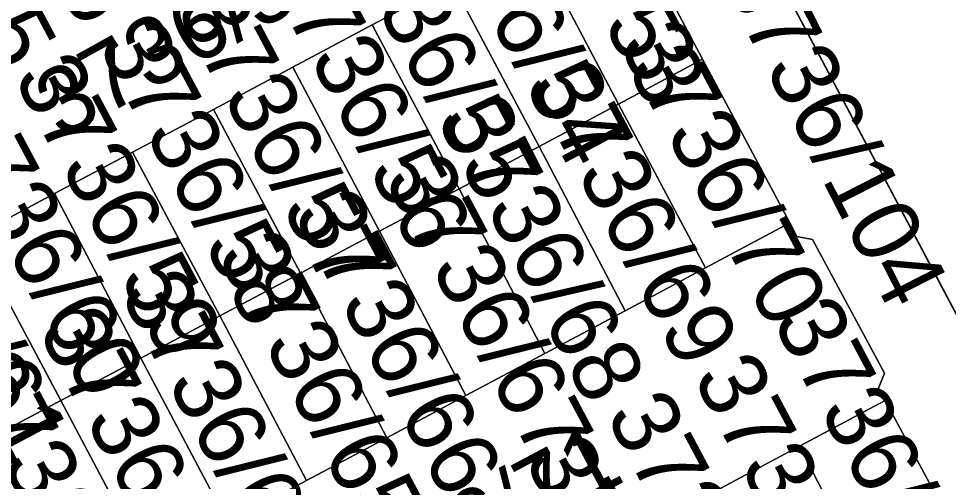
# Model space of a CAD drawing. Extents: x -262715 to -259381, y -1237238 to -1231182.
# Drawn here: x -261715.27 to -261687.73, y -1235458.72 to -1235445 of the extents above; entities that cross this region are included whole.
import ezdxf

# ---------------------------------------------------------------- set-up
doc = ezdxf.new("R2010")
doc.units = 0
for name, color, linetype in [('body_kn', 7, 'Continuous'), ('kladpar_druhypozemkov', 7, 'Continuous'), ('kladpar_hranice', 7, 'Continuous'), ('kladpar_parcelnecisla', 7, 'Continuous'), ('kladpar_plochy', 7, 'Continuous')]:
    doc.layers.add(name, color=color, linetype=linetype)

msp = doc.modelspace()

# ---------------------------------------------------------------- linework, layer by layer
at = {"layer": 'body_kn'}
for p, q in [((-261704.8, -1235445.19), (-261704.8, -1235445.19)), ((-261704.8, -1235445.19), (-261704.8, -1235445.19)), ((-261695.01, -1235446.21), (-261695.01, -1235446.21)), ((-261707.15, -1235446.44), (-261707.15, -1235446.44)), ((-261707.15, -1235446.44), (-261707.15, -1235446.44)), ((-261709.5, -1235447.7), (-261709.5, -1235447.7)), ((-261709.5, -1235447.7), (-261709.5, -1235447.7)), ((-261697.5, -1235447.54), (-261697.5, -1235447.54)), ((-261697.5, -1235447.54), (-261697.5, -1235447.54)), ((-261699.85, -1235448.79), (-261699.85, -1235448.79)), ((-261699.85, -1235448.79), (-261699.85, -1235448.79)), ((-261711.89, -1235448.96), (-261711.89, -1235448.96)), ((-261711.89, -1235448.96), (-261711.89, -1235448.96)), ((-261714.2, -1235450.19), (-261714.2, -1235450.19)), ((-261714.2, -1235450.19), (-261714.2, -1235450.19)), ((-261702.22, -1235450.05), (-261702.22, -1235450.05)), ((-261702.22, -1235450.05), (-261702.22, -1235450.05)), ((-261692.43, -1235451.06), (-261692.43, -1235451.06)), ((-261704.58, -1235451.3), (-261704.58, -1235451.3)), ((-261704.58, -1235451.3), (-261704.58, -1235451.3)), ((-261692.22, -1235451.46), (-261692.22, -1235451.46)), ((-261691.75, -1235451.55), (-261691.75, -1235451.55)), ((-261694.92, -1235452.39), (-261694.92, -1235452.39)), ((-261706.92, -1235452.55), (-261706.92, -1235452.55)), ((-261706.92, -1235452.55), (-261706.92, -1235452.55)), ((-261709.31, -1235453.81), (-261709.31, -1235453.81)), ((-261709.31, -1235453.81), (-261709.31, -1235453.81)), ((-261697.3, -1235453.66), (-261697.3, -1235453.66)), ((-261711.65, -1235455.06), (-261711.65, -1235455.06)), ((-261711.65, -1235455.06), (-261711.65, -1235455.06)), ((-261699.68, -1235454.93), (-261699.68, -1235454.93)), ((-261689.62, -1235455.51), (-261689.62, -1235455.51)), ((-261689.8, -1235455.95), (-261689.8, -1235455.95)), ((-261702.02, -1235456.17), (-261702.02, -1235456.17)), ((-261714.02, -1235456.32), (-261714.02, -1235456.32)), ((-261714.02, -1235456.32), (-261714.02, -1235456.32)), ((-261689.6, -1235456.32), (-261689.6, -1235456.32)), ((-261689.6, -1235456.32), (-261689.6, -1235456.32)), ((-261704.36, -1235457.42), (-261704.36, -1235457.42)), ((-261692.14, -1235457.67), (-261692.14, -1235457.67)), ((-261692.14, -1235457.67), (-261692.14, -1235457.67)), ((-261706.74, -1235458.69), (-261706.74, -1235458.69))]:
    msp.add_line(p, q, dxfattribs=at)
at = {"layer": 'kladpar_druhypozemkov'}
for p, q in [((-261698.71, -1235446.22), (-261698.71, -1235446.22)), ((-261701.09, -1235447.32), (-261701.09, -1235447.32)), ((-261703.46, -1235448.58), (-261703.46, -1235448.58)), ((-261693.63, -1235449.58), (-261693.63, -1235449.58)), ((-261705.89, -1235449.73), (-261705.89, -1235449.73)), ((-261696.32, -1235450.67), (-261696.32, -1235450.67)), ((-261708.05, -1235451.15), (-261708.05, -1235451.15)), ((-261698.47, -1235452.15), (-261698.47, -1235452.15)), ((-261710.56, -1235452.26), (-261710.56, -1235452.26)), ((-261700.93, -1235453.36), (-261700.93, -1235453.36)), ((-261712.8, -1235453.59), (-261712.8, -1235453.59)), ((-261703.13, -1235454.81), (-261703.13, -1235454.81)), ((-261715.13, -1235455.19), (-261715.13, -1235455.19)), ((-261705.68, -1235455.87), (-261705.68, -1235455.87)), ((-261707.94, -1235457.31), (-261707.94, -1235457.31)), ((-261710.22, -1235458.68), (-261710.22, -1235458.68))]:
    msp.add_line(p, q, dxfattribs=at)
at = {"layer": 'kladpar_hranice'}
msp.add_line((-261703.62, -1235423.27), (-261678.85, -1235470.11), dxfattribs=at)
for points in [[(-261801.27, -1235369.39), (-261787.77, -1235379.3), (-261783.89, -1235381.96), (-261746.22, -1235413.83), (-261733.45, -1235436.74), (-261727.89, -1235446.72), (-261708.1, -1235482.24), (-261703.58, -1235487.53), (-261696.5, -1235491.96), (-261691.65, -1235492.63), (-261686.53, -1235491.33), (-261674.14, -1235485.03), (-261672.98, -1235482.32), (-261673.71, -1235479.97), (-261673.82, -1235479.62), (-261676.06, -1235475.38), (-261678.85, -1235470.11), (-261703.62, -1235423.27), (-261707.83, -1235415.31), (-261712.43, -1235406.61), (-261716.8, -1235398.35), (-261718.47, -1235395.18), (-261719.26, -1235393.69), (-261731.81, -1235369.96)], [(-261686.99, -1235461.2), (-261689.6, -1235456.32), (-261689.8, -1235455.95), (-261689.62, -1235455.51), (-261691.75, -1235451.55), (-261692.22, -1235451.46), (-261692.43, -1235451.06), (-261695.01, -1235446.21), (-261697.58, -1235441.36), (-261697.7, -1235441.14), (-261697.54, -1235440.44), (-261699.53, -1235436.68), (-261700.2, -1235436.42), (-261700.39, -1235436.07), (-261703.02, -1235431.09), (-261705.63, -1235426.15), (-261705.7, -1235426.02), (-261705.58, -1235425.35), (-261707.57, -1235421.65), (-261708.19, -1235421.37), (-261708.45, -1235420.87), (-261708.88, -1235420.05)], [(-261697.58, -1235441.36), (-261695.01, -1235446.21), (-261697.5, -1235447.54), (-261700.06, -1235442.68), (-261697.58, -1235441.36)], [(-261700.06, -1235442.68), (-261697.5, -1235447.54), (-261699.85, -1235448.79), (-261702.43, -1235443.94), (-261700.06, -1235442.68)], [(-261702.43, -1235443.94), (-261704.8, -1235445.19), (-261707.15, -1235446.44), (-261709.5, -1235447.7), (-261711.89, -1235448.96), (-261714.2, -1235450.19), (-261716.6, -1235451.47), (-261719.1, -1235452.8), (-261719.61, -1235451.8), (-261719.91, -1235451.22), (-261721.03, -1235449.1), (-261721.91, -1235447.52)], [(-261702.43, -1235443.94), (-261699.85, -1235448.79), (-261702.22, -1235450.05), (-261704.8, -1235445.19), (-261702.43, -1235443.94)], [(-261704.8, -1235445.19), (-261702.22, -1235450.05), (-261704.58, -1235451.3), (-261707.15, -1235446.44), (-261704.8, -1235445.19)], [(-261697.5, -1235447.54), (-261695.01, -1235446.21), (-261692.43, -1235451.06), (-261694.92, -1235452.39), (-261697.5, -1235447.54)], [(-261707.15, -1235446.44), (-261704.58, -1235451.3), (-261706.92, -1235452.55), (-261709.5, -1235447.7), (-261707.15, -1235446.44)], [(-261709.5, -1235447.7), (-261706.92, -1235452.55), (-261709.31, -1235453.81), (-261711.89, -1235448.96), (-261709.5, -1235447.7)], [(-261699.85, -1235448.79), (-261697.5, -1235447.54), (-261694.92, -1235452.39), (-261697.3, -1235453.66), (-261699.85, -1235448.79)], [(-261702.22, -1235450.05), (-261699.85, -1235448.79), (-261697.3, -1235453.66), (-261699.68, -1235454.93), (-261702.22, -1235450.05)], [(-261711.89, -1235448.96), (-261709.31, -1235453.81), (-261711.65, -1235455.06), (-261714.2, -1235450.19), (-261711.89, -1235448.96)], [(-261714.2, -1235450.19), (-261711.65, -1235455.06), (-261714.02, -1235456.32), (-261716.6, -1235451.47), (-261714.2, -1235450.19)], [(-261704.58, -1235451.3), (-261702.22, -1235450.05), (-261699.68, -1235454.93), (-261702.02, -1235456.17), (-261704.58, -1235451.3)], [(-261709.07, -1235459.93), (-261706.74, -1235458.69), (-261704.36, -1235457.42), (-261702.02, -1235456.17), (-261699.68, -1235454.93), (-261697.3, -1235453.66), (-261694.92, -1235452.39), (-261692.43, -1235451.06), (-261692.22, -1235451.46), (-261691.75, -1235451.55), (-261689.62, -1235455.51), (-261689.8, -1235455.95), (-261689.6, -1235456.32), (-261692.14, -1235457.67), (-261694.47, -1235458.92)], [(-261706.92, -1235452.55), (-261704.58, -1235451.3), (-261702.02, -1235456.17), (-261704.36, -1235457.42), (-261706.92, -1235452.55)], [(-261716.6, -1235451.47), (-261714.02, -1235456.32), (-261716.52, -1235457.65), (-261719.1, -1235452.8), (-261716.6, -1235451.47)], [(-261709.31, -1235453.81), (-261706.92, -1235452.55), (-261704.36, -1235457.42), (-261706.74, -1235458.69), (-261709.31, -1235453.81)], [(-261711.65, -1235455.06), (-261709.31, -1235453.81), (-261706.74, -1235458.69), (-261709.07, -1235459.93), (-261711.65, -1235455.06)], [(-261714.02, -1235456.32), (-261711.65, -1235455.06), (-261709.07, -1235459.93), (-261711.44, -1235461.19), (-261714.02, -1235456.32)], [(-261716.52, -1235457.65), (-261714.02, -1235456.32), (-261711.44, -1235461.19), (-261713.92, -1235462.52), (-261716.52, -1235457.65)], [(-261689.6, -1235456.32), (-261686.99, -1235461.2), (-261689.62, -1235462.57), (-261692.14, -1235457.67), (-261689.6, -1235456.32)], [(-261692.14, -1235457.67), (-261689.62, -1235462.57), (-261691.92, -1235463.78), (-261694.47, -1235458.92), (-261692.14, -1235457.67)]]:
    msp.add_lwpolyline(points, dxfattribs=at)
at = {"layer": 'kladpar_plochy'}
for points in [[(-261801.27, -1235369.39), (-261787.77, -1235379.3), (-261783.89, -1235381.96), (-261746.22, -1235413.83), (-261733.45, -1235436.74), (-261727.89, -1235446.72), (-261708.1, -1235482.24), (-261703.58, -1235487.53), (-261696.5, -1235491.96), (-261691.65, -1235492.63), (-261686.53, -1235491.33), (-261674.14, -1235485.03), (-261672.98, -1235482.32), (-261673.71, -1235479.97), (-261673.82, -1235479.62), (-261676.06, -1235475.38), (-261678.85, -1235470.11), (-261703.62, -1235423.27), (-261707.83, -1235415.31), (-261712.43, -1235406.61), (-261716.8, -1235398.35), (-261718.47, -1235395.18), (-261719.26, -1235393.69), (-261731.81, -1235369.96)], [(-261686.99, -1235461.2), (-261689.6, -1235456.32), (-261689.8, -1235455.95), (-261689.62, -1235455.51), (-261691.75, -1235451.55), (-261692.22, -1235451.46), (-261692.43, -1235451.06), (-261695.01, -1235446.21), (-261697.58, -1235441.36), (-261697.7, -1235441.14), (-261697.54, -1235440.44), (-261699.53, -1235436.68), (-261700.2, -1235436.42), (-261700.39, -1235436.07), (-261703.02, -1235431.09), (-261705.63, -1235426.15), (-261705.7, -1235426.02), (-261705.58, -1235425.35), (-261707.57, -1235421.65), (-261708.19, -1235421.37), (-261708.45, -1235420.87), (-261708.88, -1235420.05), (-261703.62, -1235423.27), (-261678.85, -1235470.11)], [(-261702.43, -1235443.94), (-261704.8, -1235445.19), (-261707.15, -1235446.44), (-261709.5, -1235447.7), (-261711.89, -1235448.96), (-261714.2, -1235450.19), (-261716.6, -1235451.47), (-261719.1, -1235452.8), (-261719.61, -1235451.8), (-261719.91, -1235451.22), (-261721.03, -1235449.1), (-261721.91, -1235447.52), (-261719.44, -1235446.21), (-261717.06, -1235444.94)], [(-261709.07, -1235459.93), (-261706.74, -1235458.69), (-261704.36, -1235457.42), (-261702.02, -1235456.17), (-261699.68, -1235454.93), (-261697.3, -1235453.66), (-261694.92, -1235452.39), (-261692.43, -1235451.06), (-261692.22, -1235451.46), (-261691.75, -1235451.55), (-261689.62, -1235455.51), (-261689.8, -1235455.95), (-261689.6, -1235456.32), (-261692.14, -1235457.67), (-261694.47, -1235458.92)]]:
    msp.add_lwpolyline(points, dxfattribs=at)
for points in [[(-261697.58, -1235441.36), (-261695.01, -1235446.21), (-261697.5, -1235447.54), (-261700.06, -1235442.68)], [(-261700.06, -1235442.68), (-261697.5, -1235447.54), (-261699.85, -1235448.79), (-261702.43, -1235443.94)], [(-261702.43, -1235443.94), (-261699.85, -1235448.79), (-261702.22, -1235450.05), (-261704.8, -1235445.19)], [(-261704.8, -1235445.19), (-261702.22, -1235450.05), (-261704.58, -1235451.3), (-261707.15, -1235446.44)], [(-261697.5, -1235447.54), (-261695.01, -1235446.21), (-261692.43, -1235451.06), (-261694.92, -1235452.39)], [(-261707.15, -1235446.44), (-261704.58, -1235451.3), (-261706.92, -1235452.55), (-261709.5, -1235447.7)], [(-261709.5, -1235447.7), (-261706.92, -1235452.55), (-261709.31, -1235453.81), (-261711.89, -1235448.96)], [(-261699.85, -1235448.79), (-261697.5, -1235447.54), (-261694.92, -1235452.39), (-261697.3, -1235453.66)], [(-261702.22, -1235450.05), (-261699.85, -1235448.79), (-261697.3, -1235453.66), (-261699.68, -1235454.93)], [(-261711.89, -1235448.96), (-261709.31, -1235453.81), (-261711.65, -1235455.06), (-261714.2, -1235450.19)], [(-261714.2, -1235450.19), (-261711.65, -1235455.06), (-261714.02, -1235456.32), (-261716.6, -1235451.47)], [(-261704.58, -1235451.3), (-261702.22, -1235450.05), (-261699.68, -1235454.93), (-261702.02, -1235456.17)], [(-261706.92, -1235452.55), (-261704.58, -1235451.3), (-261702.02, -1235456.17), (-261704.36, -1235457.42)], [(-261716.6, -1235451.47), (-261714.02, -1235456.32), (-261716.52, -1235457.65), (-261719.1, -1235452.8)], [(-261709.31, -1235453.81), (-261706.92, -1235452.55), (-261704.36, -1235457.42), (-261706.74, -1235458.69)], [(-261711.65, -1235455.06), (-261709.31, -1235453.81), (-261706.74, -1235458.69), (-261709.07, -1235459.93)], [(-261714.02, -1235456.32), (-261711.65, -1235455.06), (-261709.07, -1235459.93), (-261711.44, -1235461.19)], [(-261716.52, -1235457.65), (-261714.02, -1235456.32), (-261711.44, -1235461.19), (-261713.92, -1235462.52)], [(-261689.6, -1235456.32), (-261686.99, -1235461.2), (-261689.62, -1235462.57), (-261692.14, -1235457.67)], [(-261692.14, -1235457.67), (-261689.62, -1235462.57), (-261691.92, -1235463.78), (-261694.47, -1235458.92)]]:
    msp.add_lwpolyline(points, close=True, dxfattribs=at)

# ---------------------------------------------------------------- texts
at = {"layer": 'kladpar_parcelnecisla'}
for s, rotation, p in [('3736/46', 298, (-261717.955, -1235436.812)), ('3736/45', 298, (-261720.36, -1235438.143)), ('3736/53', 298, (-261701.108, -1235439.223)), ('3736/54', 298, (-261703.45, -1235441.033)), ('3736/55', 298, (-261706.066, -1235442.055)), ('3736/52', 29, (-261714.018, -1235448.614)), ('3736/56', 298, (-261708.07, -1235443.543)), ('3736/104', 297, (-261694.529, -1235443.784)), ('3736/57', 298, (-261710.638, -1235444.665)), ('3736/58', 298, (-261712.942, -1235445.753)), ('3736/70', 298, (-261697.517, -1235445.756)), ('3736/59', 298, (-261715.44, -1235446.733)), ('3736/69', 298, (-261700.155, -1235446.942)), ('3736/60', 298, (-261717.739, -1235447.874)), ('3736/68', 297, (-261702.793, -1235447.929)), ('3736/61', 298, (-261719.962, -1235449.774)), ('3736/67', 298, (-261704.472, -1235449.734)), ('3736/66', 298, (-261707.165, -1235450.772)), ('3736/65', 298, (-261709.42, -1235451.993)), ('3736/64', 298, (-261712.285, -1235453.142)), ('3736/72', 298, (-261692.963, -1235453.957)), ('3736/63', 298, (-261714.713, -1235454.242)), ('3736/62', 298, (-261717.175, -1235455.536)), ('3736/73', 298, (-261695.32, -1235455.623)), ('3736/74', 298, (-261697.902, -1235456.744)), ('3736/71', 28, (-261705.785, -1235463.22)), ('3736/75', 298, (-261700.318, -1235458.055))]:
    msp.add_text(s, height=2, rotation=rotation, dxfattribs=at).set_placement(p)

doc.saveas('drawing.dxf')
